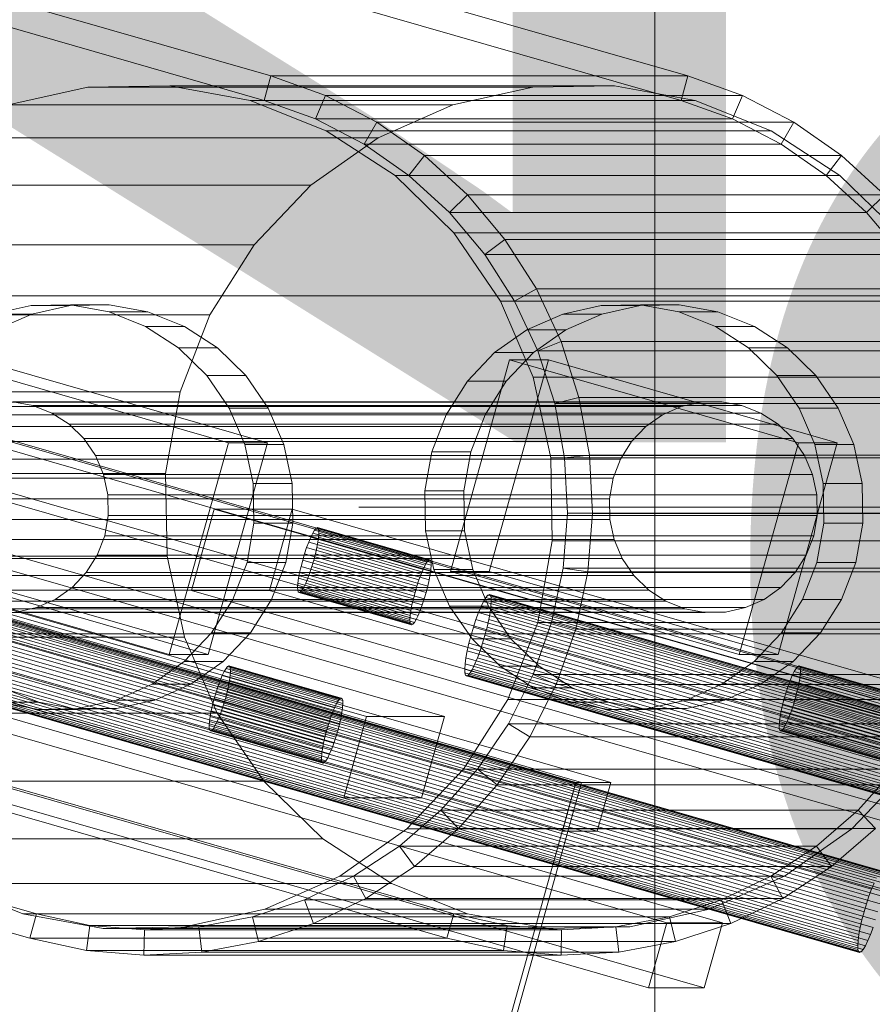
# Model space of a CAD drawing. Header units: millimetres. Extents: x -2233 to 61924, y -68080 to 6847.
# Tile 796 of 1022: x 27660 to 27761, y 141 to 258. Entities that reach past the tile are written whole.
import ezdxf

# ---------------------------------------------------------------- set-up
doc = ezdxf.new("R2010")
doc.units = ezdxf.units.MM
for name, color, linetype, lineweight in [('COTAS_P', 1, 'Continuous', 0), ('lateral_bajante_movil', 7, 'Continuous', 0), ('lateral_C09', 7, 'Continuous', 0), ('lateral_C10', 7, 'Continuous', 0)]:
    doc.layers.add(name, color=color, linetype=linetype, lineweight=lineweight)
doc.dimstyles.new('R19_100', dxfattribs={"dimtxt": 250, "dimasz": 150, "dimexe": 150, "dimexo": 80, "dimgap": 100, "dimtad": 1, "dimtih": 1, "dimtoh": 1, "dimdsep": 46, "dimcen": 0.09, "dimadec": 0, "dimazin": 0, "dimtfac": 1, "dimtdec": 4, "dimtofl": 0, "dimtmove": 0, "dimatfit": 3, "dimfxl": 1, "dimtolj": 1, "dimtzin": 0, "dimarcsym": 0})

# ---------------------------------------------------------------- blocks, each defined once
blk = doc.blocks.new('DIM_R27_17')
at = {"layer": 'COTAS_P'}
for p, q in [((27500, 400), (27900, 400)), ((27900, 400), (27855, 250)), ((27900, 0), (27900, 400)), ((27900, 400), (27945, 250)), ((27900, 0), (27855, 150)), ((27900, 0), (27945, 150)), ((27500, 0), (27900, 0))]:
    blk.add_line(p, q, dxfattribs=at)
blk.add_text('400 P', height=250, rotation=90, dxfattribs=at).set_placement((27800, 200))
blk = doc.blocks.new('DIM_R27_18')
at = {"layer": 'COTAS_P'}
for p, q in [((27500, 600), (27900, 600)), ((27900, 600), (27855, 450)), ((27900, 0), (27900, 600)), ((27900, 600), (27945, 450)), ((27900, 0), (27855, 150)), ((27900, 0), (27945, 150)), ((27500, 0), (27900, 0))]:
    blk.add_line(p, q, dxfattribs=at)
blk.add_text('600 P', height=250, rotation=90, dxfattribs=at).set_placement((27800, 300))
blk = doc.blocks.new('DIM_R27_19')
at = {"layer": 'COTAS_P'}
for p, q in [((27700, 200), (28100, 200)), ((28100, 200), (28055, 50)), ((28100, 0), (28100, 200)), ((28100, 200), (28145, 50)), ((28100, 0), (28055, 150)), ((28100, 0), (28145, 150)), ((27700, 0), (28100, 0))]:
    blk.add_line(p, q, dxfattribs=at)
blk.add_text('200 P', height=250, rotation=90, dxfattribs=at).set_placement((28000, 100))

msp = doc.modelspace()

# ---------------------------------------------------------------- linework, layer by layer
at = {"layer": 'lateral_bajante_movil'}
for p, q in [((26950.067, 225), (28253.576, 225)), ((26950.067, 185), (28253.576, 185))]:
    msp.add_line(p, q, dxfattribs=at)
at = {"layer": 'lateral_C09'}
for p, q in [((27735, 12), (27735, 446.125)), ((27735, 441.914), (27735, 12)), ((27735, 12), (27735, 335.107)), ((27735, 330.896), (27735, 12))]:
    msp.add_line(p, q, dxfattribs=at)
at = {"layer": 'lateral_C10'}
for p, q in [((27689.597, 250.991), (18989.597, 2750.991)), ((19038.916, 2750.991), (27738.916, 250.991)), ((18988.79, 2748.105), (27688.79, 248.105)), ((27738.109, 248.105), (19038.109, 2748.105)), ((27725.675, 167.441), (18892.814, 2705.62)), ((18893.471, 2705.62), (27726.332, 167.441)), ((18896.924, 2705.62), (27729.785, 167.441)), ((27795.544, 167.441), (18962.683, 2705.62)), ((27798.997, 167.441), (18966.136, 2705.62)), ((18966.793, 2705.62), (27799.654, 167.441)), ((18891.2, 2699.847), (27724.061, 161.669)), ((27728.171, 161.669), (18895.31, 2699.847)), ((18961.069, 2699.847), (27793.93, 161.669)), ((27798.04, 161.669), (18965.179, 2699.847)), ((27661.891, 151.895), (18961.891, 2651.895)), ((19011.21, 2651.895), (27711.21, 151.895)), ((18961.084, 2649.009), (27661.084, 149.009)), ((27710.403, 149.009), (19010.403, 2649.009)), ((27689.597, 250.991), (27688.79, 248.105)), ((27738.916, 250.991), (27689.597, 250.991)), ((27696.04, 248.668), (27689.597, 250.991)), ((27738.109, 248.105), (27738.916, 250.991)), ((27738.916, 250.991), (27745.36, 248.668)), ((27667.964, 249.661), (27658.517, 247.573)), ((27677.63, 249.841), (27667.964, 249.661)), ((27667.964, 249.661), (27720.571, 249.661)), ((27687.146, 248.105), (27677.63, 249.841)), ((27677.63, 249.841), (27730.238, 249.841)), ((27711.125, 247.573), (27720.571, 249.661)), ((27720.571, 249.661), (27730.238, 249.841)), ((27730.238, 249.841), (27739.753, 248.105)), ((27696.144, 244.52), (27687.146, 248.105)), ((27687.146, 248.105), (27739.753, 248.105)), ((27688.79, 248.105), (27738.109, 248.105)), ((27688.79, 248.105), (27694.868, 245.914)), ((27694.868, 245.914), (27696.04, 248.668)), ((27696.04, 248.668), (27745.36, 248.668)), ((27702.129, 245.513), (27696.04, 248.668)), ((27744.188, 245.914), (27738.109, 248.105)), ((27739.753, 248.105), (27748.752, 244.52)), ((27745.36, 248.668), (27744.188, 245.914)), ((27745.36, 248.668), (27751.449, 245.513)), ((27658.517, 247.573), (27711.125, 247.573)), ((27702.262, 243.657), (27711.125, 247.573)), ((27744.188, 245.914), (27694.868, 245.914)), ((27694.868, 245.914), (27700.613, 242.937)), ((27749.932, 242.937), (27744.188, 245.914)), ((27700.613, 242.937), (27702.129, 245.513)), ((27702.129, 245.513), (27751.449, 245.513)), ((27707.76, 241.579), (27702.129, 245.513)), ((27751.449, 245.513), (27749.932, 242.937)), ((27751.449, 245.513), (27757.079, 241.579)), ((27649.654, 243.657), (27702.262, 243.657)), ((27694.323, 238.063), (27702.262, 243.657)), ((27704.28, 239.225), (27696.144, 244.52)), ((27696.144, 244.52), (27748.752, 244.52)), ((27748.752, 244.52), (27756.888, 239.225)), ((27749.932, 242.937), (27700.613, 242.937)), ((27700.613, 242.937), (27705.924, 239.225)), ((27755.244, 239.225), (27749.932, 242.937)), ((27705.924, 239.225), (27707.76, 241.579)), ((27707.76, 241.579), (27757.079, 241.579)), ((27712.835, 236.933), (27707.76, 241.579)), ((27757.079, 241.579), (27755.244, 239.225)), ((27757.079, 241.579), (27762.155, 236.933)), ((27711.241, 232.422), (27704.28, 239.225)), ((27704.28, 239.225), (27756.888, 239.225)), ((27755.244, 239.225), (27705.924, 239.225)), ((27705.924, 239.225), (27710.713, 234.842)), ((27760.033, 234.842), (27755.244, 239.225)), ((27756.888, 239.225), (27763.849, 232.422)), ((27641.715, 238.063), (27694.323, 238.063)), ((27687.612, 231.006), (27694.323, 238.063)), ((27710.713, 234.842), (27712.835, 236.933)), ((27712.835, 236.933), (27762.155, 236.933)), ((27717.27, 231.655), (27712.835, 236.933)), ((27762.155, 236.933), (27760.033, 234.842)), ((27760.033, 234.842), (27710.713, 234.842)), ((27710.713, 234.842), (27714.896, 229.864)), ((27764.216, 229.864), (27760.033, 234.842)), ((27716.759, 224.374), (27711.241, 232.422)), ((27711.241, 232.422), (27763.849, 232.422)), ((27635.005, 231.006), (27687.612, 231.006)), ((27682.389, 222.758), (27687.612, 231.006)), ((27714.896, 229.864), (27717.27, 231.655)), ((27717.27, 231.655), (27766.59, 231.655)), ((27720.987, 225.836), (27717.27, 231.655)), ((27764.216, 229.864), (27714.896, 229.864)), ((27714.896, 229.864), (27718.403, 224.374)), ((27718.403, 224.374), (27720.987, 225.836)), ((27720.987, 225.836), (27770.306, 225.836)), ((27723.923, 219.575), (27720.987, 225.836)), ((27661.245, 223.837), (27656.711, 222.835)), ((27665.885, 223.924), (27661.245, 223.837)), ((27661.245, 223.837), (27665.848, 223.837)), ((27661.314, 222.835), (27665.848, 223.837)), ((27665.848, 223.837), (27670.488, 223.924)), ((27670.452, 223.09), (27665.885, 223.924)), ((27665.885, 223.924), (27670.488, 223.924)), ((27670.488, 223.924), (27675.056, 223.09)), ((27720.622, 215.388), (27716.759, 224.374)), ((27716.759, 224.374), (27769.367, 224.374)), ((27767.723, 224.374), (27718.403, 224.374)), ((27718.403, 224.374), (27721.173, 218.467)), ((27728.649, 223.837), (27724.114, 222.835)), ((27733.289, 223.924), (27728.649, 223.837)), ((27728.649, 223.837), (27733.252, 223.837)), ((27728.717, 222.835), (27733.252, 223.837)), ((27733.252, 223.837), (27737.892, 223.924)), ((27737.856, 223.09), (27733.289, 223.924)), ((27733.289, 223.924), (27737.892, 223.924)), ((27737.892, 223.924), (27742.459, 223.09)), ((27629.781, 222.758), (27682.389, 222.758)), ((27656.711, 222.835), (27661.314, 222.835)), ((27657.06, 220.955), (27661.314, 222.835)), ((27674.772, 221.37), (27670.452, 223.09)), ((27670.452, 223.09), (27675.056, 223.09)), ((27675.056, 223.09), (27679.375, 221.37)), ((27678.853, 213.635), (27682.389, 222.758)), ((27724.114, 222.835), (27719.86, 220.955)), ((27724.114, 222.835), (27728.717, 222.835)), ((27724.463, 220.955), (27728.717, 222.835)), ((27742.175, 221.37), (27737.856, 223.09)), ((27737.856, 223.09), (27742.459, 223.09)), ((27742.459, 223.09), (27746.779, 221.37)), ((27678.677, 218.828), (27674.772, 221.37)), ((27674.772, 221.37), (27679.375, 221.37)), ((27679.375, 221.37), (27683.28, 218.828)), ((27746.081, 218.828), (27742.175, 221.37)), ((27742.175, 221.37), (27746.779, 221.37)), ((27746.779, 221.37), (27750.684, 218.828)), ((27719.86, 220.955), (27716.049, 218.27)), ((27719.86, 220.955), (27724.463, 220.955)), ((27720.652, 218.27), (27724.463, 220.955)), ((27721.173, 218.467), (27723.923, 219.575)), ((27723.923, 219.575), (27773.242, 219.575)), ((27726.027, 212.979), (27723.923, 219.575)), ((27682.018, 215.563), (27678.677, 218.828)), ((27678.677, 218.828), (27683.28, 218.828)), ((27683.28, 218.828), (27686.621, 215.563)), ((27716.049, 218.27), (27712.828, 214.883)), ((27716.049, 218.27), (27720.652, 218.27)), ((27717.431, 214.883), (27720.652, 218.27)), ((27770.492, 218.467), (27721.173, 218.467)), ((27721.173, 218.467), (27723.158, 212.244)), ((27749.422, 215.563), (27746.081, 218.828)), ((27746.081, 218.828), (27750.684, 218.828)), ((27750.684, 218.828), (27754.025, 215.563)), ((27684.576, 207.599), (27650.411, 217.416)), ((27655.015, 217.416), (27689.179, 207.599)), ((27710.821, 192.401), (27717.815, 217.416)), ((27715.424, 192.401), (27722.418, 217.416)), ((27751.979, 207.599), (27717.815, 217.416)), ((27717.815, 217.416), (27722.418, 217.416)), ((27722.418, 217.416), (27756.582, 207.599)), ((27684.667, 211.699), (27682.018, 215.563)), ((27682.018, 215.563), (27686.621, 215.563)), ((27686.621, 215.563), (27689.27, 211.699)), ((27752.07, 211.699), (27749.422, 215.563)), ((27749.422, 215.563), (27754.025, 215.563)), ((27754.025, 215.563), (27756.674, 211.699)), ((27712.828, 214.883), (27710.321, 210.924)), ((27712.828, 214.883), (27717.431, 214.883)), ((27714.924, 210.924), (27717.431, 214.883)), ((27722.682, 205.812), (27720.622, 215.388)), ((27720.622, 215.388), (27773.23, 215.388)), ((27678.853, 213.635), (27626.246, 213.635)), ((27677.141, 203.988), (27678.853, 213.635)), ((27656.645, 212.415), (27740.489, 212.415)), ((27661.441, 212.026), (27659.062, 212.46)), ((27659.062, 212.46), (27742.905, 212.46)), ((27663.69, 211.13), (27661.441, 212.026)), ((27661.441, 212.026), (27745.284, 212.026)), ((27723.158, 212.244), (27726.027, 212.979)), ((27772.478, 212.244), (27723.158, 212.244)), ((27723.158, 212.244), (27724.326, 205.812)), ((27726.027, 212.979), (27775.347, 212.979)), ((27727.265, 206.16), (27726.027, 212.979)), ((27738.127, 211.893), (27740.489, 212.415)), ((27740.489, 212.415), (27742.905, 212.46)), ((27742.905, 212.46), (27745.284, 212.026)), ((27745.284, 212.026), (27747.534, 211.13)), ((27652.068, 210.914), (27735.911, 210.914)), ((27654.283, 211.893), (27738.127, 211.893)), ((27665.724, 209.806), (27663.69, 211.13)), ((27663.69, 211.13), (27747.534, 211.13)), ((27686.521, 207.386), (27684.667, 211.699)), ((27684.667, 211.699), (27689.27, 211.699)), ((27689.27, 211.699), (27691.124, 207.386)), ((27710.321, 210.924), (27708.624, 206.545)), ((27710.321, 210.924), (27714.924, 210.924)), ((27713.227, 206.545), (27714.924, 210.924)), ((27733.926, 209.516), (27735.911, 210.914)), ((27735.911, 210.914), (27738.127, 211.893)), ((27747.534, 211.13), (27749.568, 209.806)), ((27753.925, 207.386), (27752.07, 211.699)), ((27752.07, 211.699), (27756.674, 211.699)), ((27756.674, 211.699), (27758.528, 207.386)), ((27667.465, 208.106), (27665.724, 209.806)), ((27665.724, 209.806), (27749.568, 209.806)), ((27749.568, 209.806), (27751.308, 208.106)), ((27650.083, 209.516), (27733.926, 209.516)), ((27732.249, 207.752), (27733.926, 209.516)), ((27648.405, 207.752), (27732.249, 207.752)), ((27668.844, 206.093), (27667.465, 208.106)), ((27667.465, 208.106), (27751.308, 208.106)), ((27684.576, 207.599), (27677.582, 182.584)), ((27682.185, 182.584), (27689.179, 207.599)), ((27689.179, 207.599), (27684.576, 207.599)), ((27687.51, 202.79), (27686.521, 207.386)), ((27686.521, 207.386), (27691.124, 207.386)), ((27691.124, 207.386), (27692.113, 202.79)), ((27730.943, 205.689), (27732.249, 207.752)), ((27751.979, 207.599), (27744.985, 182.584)), ((27749.589, 182.584), (27756.582, 207.599)), ((27751.308, 208.106), (27752.687, 206.093)), ((27756.582, 207.599), (27751.979, 207.599)), ((27754.913, 202.79), (27753.925, 207.386)), ((27753.925, 207.386), (27758.528, 207.386)), ((27758.528, 207.386), (27759.516, 202.79)), ((27708.624, 206.545), (27707.802, 201.914)), ((27713.227, 206.545), (27708.624, 206.545)), ((27712.405, 201.914), (27713.227, 206.545)), ((27724.326, 205.812), (27727.265, 206.16)), ((27727.265, 206.16), (27776.584, 206.16)), ((27727.614, 199.237), (27727.265, 206.16)), ((27647.1, 205.689), (27730.943, 205.689)), ((27669.81, 203.847), (27668.844, 206.093)), ((27668.844, 206.093), (27752.687, 206.093)), ((27722.859, 196.012), (27722.682, 205.812)), ((27722.682, 205.812), (27775.289, 205.812)), ((27773.645, 205.812), (27724.326, 205.812)), ((27724.326, 205.812), (27724.655, 199.28)), ((27730.059, 203.409), (27730.943, 205.689)), ((27752.687, 206.093), (27753.653, 203.847)), ((27624.534, 203.988), (27677.141, 203.988)), ((27670.325, 201.453), (27669.81, 203.847)), ((27669.81, 203.847), (27753.653, 203.847)), ((27677.318, 194.188), (27677.141, 203.988)), ((27753.653, 203.847), (27754.168, 201.453)), ((27730.059, 203.409), (27646.216, 203.409)), ((27687.595, 198.086), (27687.51, 202.79)), ((27687.51, 202.79), (27692.113, 202.79)), ((27692.113, 202.79), (27692.198, 198.086)), ((27729.631, 200.997), (27730.059, 203.409)), ((27754.998, 198.086), (27754.913, 202.79)), ((27754.913, 202.79), (27759.516, 202.79)), ((27759.516, 202.79), (27759.601, 198.086)), ((27707.802, 201.914), (27707.887, 197.21)), ((27707.802, 201.914), (27712.405, 201.914)), ((27712.49, 197.21), (27712.405, 201.914)), ((27645.788, 200.997), (27729.631, 200.997)), ((27670.369, 199.003), (27670.325, 201.453)), ((27670.325, 201.453), (27754.168, 201.453)), ((27729.675, 198.547), (27729.631, 200.997)), ((27754.168, 201.453), (27754.212, 199.003)), ((27700.903, 175.221), (27615.493, 199.764)), ((27624.699, 199.764), (27710.11, 175.221)), ((27680.206, 190.143), (27682.896, 199.764)), ((27768.307, 175.221), (27682.896, 199.764)), ((27682.896, 199.764), (27692.103, 199.764)), ((27689.413, 190.143), (27692.103, 199.764)), ((27692.103, 199.764), (27777.513, 175.221)), ((27724.655, 199.28), (27724.14, 192.76)), ((27724.655, 199.28), (27727.614, 199.237)), ((27773.974, 199.28), (27724.655, 199.28)), ((27727.068, 192.326), (27727.614, 199.237)), ((27727.614, 199.237), (27776.933, 199.237)), ((27645.832, 198.547), (27729.675, 198.547)), ((27669.941, 196.591), (27670.369, 199.003)), ((27670.369, 199.003), (27754.212, 199.003)), ((27686.773, 193.455), (27687.595, 198.086)), ((27687.595, 198.086), (27692.198, 198.086)), ((27692.198, 198.086), (27691.376, 193.455)), ((27730.19, 196.153), (27729.675, 198.547)), ((27754.212, 199.003), (27753.784, 196.591)), ((27754.176, 193.455), (27754.998, 198.086)), ((27754.998, 198.086), (27759.601, 198.086)), ((27759.601, 198.086), (27758.78, 193.455)), ((27736.413, 150.844), (27575.082, 197.203)), ((27581.658, 197.203), (27742.989, 150.844)), ((27803.817, 150.844), (27642.485, 197.203)), ((27649.061, 197.203), (27810.393, 150.844)), ((27694.545, 196.934), (27694.311, 196.456)), ((27694.758, 197.29), (27694.545, 196.934)), ((27707.831, 193.116), (27694.545, 196.934)), ((27694.943, 197.509), (27694.758, 197.29)), ((27708.044, 193.472), (27694.758, 197.29)), ((27695.092, 197.583), (27694.943, 197.509)), ((27708.229, 193.691), (27694.943, 197.509)), ((27695.199, 197.509), (27695.092, 197.583)), ((27708.378, 193.765), (27695.092, 197.583)), ((27695.261, 197.29), (27695.199, 197.509)), ((27708.485, 193.691), (27695.199, 197.509)), ((27695.241, 196.456), (27695.276, 196.934)), ((27695.276, 196.934), (27695.261, 197.29)), ((27708.547, 193.472), (27695.261, 197.29)), ((27708.562, 193.116), (27695.276, 196.934)), ((27707.887, 197.21), (27708.876, 192.614)), ((27707.887, 197.21), (27712.49, 197.21)), ((27713.479, 192.614), (27712.49, 197.21)), ((27646.347, 196.153), (27730.19, 196.153)), ((27669.057, 194.311), (27669.941, 196.591)), ((27669.941, 196.591), (27753.784, 196.591)), ((27694.067, 195.872), (27693.82, 195.207)), ((27694.311, 196.456), (27694.067, 195.872)), ((27707.353, 192.055), (27694.067, 195.872)), ((27707.598, 192.638), (27694.311, 196.456)), ((27695.035, 195.207), (27695.16, 195.872)), ((27695.16, 195.872), (27695.241, 196.456)), ((27708.446, 192.055), (27695.16, 195.872)), ((27708.528, 192.638), (27695.241, 196.456)), ((27721.147, 186.365), (27722.859, 196.012)), ((27722.859, 196.012), (27775.466, 196.012)), ((27731.156, 193.907), (27730.19, 196.153)), ((27753.784, 196.591), (27752.9, 194.311)), ((27693.581, 194.485), (27693.358, 193.734)), ((27693.82, 195.207), (27693.581, 194.485)), ((27706.867, 190.667), (27693.581, 194.485)), ((27707.106, 191.389), (27693.82, 195.207)), ((27694.673, 193.734), (27694.87, 194.485)), ((27694.87, 194.485), (27695.035, 195.207)), ((27708.157, 190.667), (27694.87, 194.485)), ((27708.321, 191.389), (27695.035, 195.207)), ((27624.711, 194.188), (27677.318, 194.188)), ((27647.313, 193.907), (27731.156, 193.907)), ((27667.751, 192.248), (27669.057, 194.311)), ((27669.057, 194.311), (27752.9, 194.311)), ((27679.378, 184.612), (27677.318, 194.188)), ((27685.076, 189.076), (27686.773, 193.455)), ((27686.773, 193.455), (27691.376, 193.455)), ((27691.376, 193.455), (27689.679, 189.076)), ((27693.358, 193.734), (27693.161, 192.984)), ((27706.644, 189.917), (27693.358, 193.734)), ((27694.451, 192.984), (27694.673, 193.734)), ((27694.673, 193.734), (27707.959, 189.917)), ((27707.831, 193.116), (27708.044, 193.472)), ((27708.044, 193.472), (27708.229, 193.691)), ((27708.229, 193.691), (27708.378, 193.765)), ((27708.378, 193.765), (27708.485, 193.691)), ((27708.485, 193.691), (27708.547, 193.472)), ((27708.547, 193.472), (27708.562, 193.116)), ((27732.535, 191.894), (27731.156, 193.907)), ((27752.9, 194.311), (27751.595, 192.248)), ((27752.479, 189.076), (27754.176, 193.455)), ((27754.176, 193.455), (27758.78, 193.455)), ((27758.78, 193.455), (27757.082, 189.076)), ((27643.418, 192.401), (27677.582, 182.584)), ((27682.185, 182.584), (27648.021, 192.401)), ((27666.074, 190.484), (27667.751, 192.248)), ((27667.751, 192.248), (27751.595, 192.248)), ((27692.996, 192.262), (27692.871, 191.596)), ((27693.161, 192.984), (27692.996, 192.262)), ((27706.282, 188.444), (27692.996, 192.262)), ((27706.447, 189.166), (27693.161, 192.984)), ((27693.965, 191.596), (27694.211, 192.262)), ((27694.211, 192.262), (27694.451, 192.984)), ((27707.498, 188.444), (27694.211, 192.262)), ((27707.737, 189.166), (27694.451, 192.984)), ((27707.353, 192.055), (27707.598, 192.638)), ((27707.598, 192.638), (27707.831, 193.116)), ((27708.528, 192.638), (27708.446, 192.055)), ((27708.562, 193.116), (27708.528, 192.638)), ((27708.876, 192.614), (27710.73, 188.301)), ((27708.876, 192.614), (27713.479, 192.614)), ((27715.424, 192.401), (27710.821, 192.401)), ((27710.821, 192.401), (27744.985, 182.584)), ((27715.333, 188.301), (27713.479, 192.614)), ((27749.589, 182.584), (27715.424, 192.401)), ((27724.14, 192.76), (27722.791, 186.365)), ((27724.14, 192.76), (27727.068, 192.326)), ((27773.46, 192.76), (27724.14, 192.76)), ((27725.638, 185.547), (27727.068, 192.326)), ((27727.068, 192.326), (27776.388, 192.326)), ((27751.595, 192.248), (27749.917, 190.484)), ((27648.692, 191.894), (27732.535, 191.894)), ((27692.79, 191.013), (27692.756, 190.535)), ((27692.871, 191.596), (27692.79, 191.013)), ((27706.076, 187.195), (27692.79, 191.013)), ((27706.157, 187.778), (27692.871, 191.596)), ((27693.486, 190.535), (27693.72, 191.013)), ((27693.72, 191.013), (27693.965, 191.596)), ((27707.006, 187.195), (27693.72, 191.013)), ((27707.251, 187.778), (27693.965, 191.596)), ((27706.867, 190.667), (27707.106, 191.389)), ((27707.106, 191.389), (27707.353, 192.055)), ((27708.321, 191.389), (27708.157, 190.667)), ((27708.446, 192.055), (27708.321, 191.389)), ((27734.276, 190.194), (27732.535, 191.894)), ((27612.803, 190.143), (27698.214, 165.6)), ((27707.42, 165.6), (27622.009, 190.143)), ((27650.432, 190.194), (27734.276, 190.194)), ((27664.089, 189.086), (27666.074, 190.484)), ((27666.074, 190.484), (27749.917, 190.484)), ((27689.413, 190.143), (27680.206, 190.143)), ((27680.206, 190.143), (27765.617, 165.6)), ((27774.823, 165.6), (27689.413, 190.143)), ((27692.756, 190.535), (27692.77, 190.179)), ((27706.042, 186.717), (27692.756, 190.535)), ((27692.77, 190.179), (27692.832, 189.96)), ((27706.056, 186.361), (27692.77, 190.179)), ((27692.832, 189.96), (27692.94, 189.886)), ((27706.118, 186.142), (27692.832, 189.96)), ((27692.94, 189.886), (27693.089, 189.96)), ((27706.226, 186.068), (27692.94, 189.886)), ((27693.089, 189.96), (27693.273, 190.179)), ((27706.375, 186.142), (27693.089, 189.96)), ((27693.273, 190.179), (27693.486, 190.535)), ((27706.559, 186.361), (27693.273, 190.179)), ((27706.772, 186.717), (27693.486, 190.535)), ((27706.447, 189.166), (27706.644, 189.917)), ((27706.644, 189.917), (27706.867, 190.667)), ((27707.959, 189.917), (27707.737, 189.166)), ((27708.157, 190.667), (27707.959, 189.917)), ((27736.31, 188.87), (27734.276, 190.194)), ((27749.917, 190.484), (27747.932, 189.086)), ((27572.93, 189.506), (27734.261, 143.147)), ((27740.837, 143.147), (27579.506, 189.506)), ((27640.333, 189.506), (27801.665, 143.147)), ((27808.241, 143.147), (27646.909, 189.506)), ((27761.226, 156.124), (27647.345, 188.848)), ((27761.492, 156.568), (27647.611, 189.293)), ((27761.723, 156.842), (27647.842, 189.567)), ((27761.909, 156.935), (27648.028, 189.659)), ((27762.044, 156.842), (27648.163, 189.567)), ((27762.121, 156.568), (27648.24, 189.293)), ((27762.139, 156.124), (27648.258, 188.848)), ((27652.466, 188.87), (27736.31, 188.87)), ((27661.873, 188.107), (27664.089, 189.086)), ((27664.089, 189.086), (27747.932, 189.086)), ((27682.569, 185.117), (27685.076, 189.076)), ((27685.076, 189.076), (27689.679, 189.076)), ((27689.679, 189.076), (27687.172, 185.117)), ((27706.282, 188.444), (27706.447, 189.166)), ((27707.737, 189.166), (27707.498, 188.444)), ((27714.748, 188.848), (27714.457, 188.25)), ((27715.015, 189.293), (27714.748, 188.848)), ((27828.629, 156.124), (27714.748, 188.848)), ((27715.246, 189.567), (27715.015, 189.293)), ((27828.896, 156.568), (27715.015, 189.293)), ((27715.432, 189.659), (27715.246, 189.567)), ((27829.127, 156.842), (27715.246, 189.567)), ((27715.566, 189.567), (27715.432, 189.659)), ((27829.313, 156.935), (27715.432, 189.659)), ((27715.644, 189.293), (27715.566, 189.567)), ((27829.447, 156.842), (27715.566, 189.567)), ((27715.619, 188.25), (27715.662, 188.848)), ((27715.662, 188.848), (27715.644, 189.293)), ((27829.525, 156.568), (27715.644, 189.293)), ((27829.543, 156.124), (27715.662, 188.848)), ((27738.559, 187.974), (27736.31, 188.87)), ((27747.932, 189.086), (27745.717, 188.107)), ((27749.972, 185.117), (27752.479, 189.076)), ((27752.479, 189.076), (27757.082, 189.076)), ((27757.082, 189.076), (27754.575, 185.117)), ((27760.628, 154.797), (27646.747, 187.521)), ((27760.934, 155.526), (27647.053, 188.25)), ((27761.995, 154.797), (27648.114, 187.521)), ((27762.096, 155.526), (27648.216, 188.25)), ((27654.716, 187.974), (27738.559, 187.974)), ((27657.095, 187.54), (27740.938, 187.54)), ((27659.511, 187.585), (27661.873, 188.107)), ((27659.511, 187.585), (27743.355, 187.585)), ((27661.873, 188.107), (27745.717, 188.107)), ((27706.076, 187.195), (27706.157, 187.778)), ((27706.157, 187.778), (27706.282, 188.444)), ((27707.251, 187.778), (27707.006, 187.195)), ((27707.498, 188.444), (27707.251, 187.778)), ((27710.73, 188.301), (27713.379, 184.437)), ((27710.73, 188.301), (27715.333, 188.301)), ((27714.151, 187.521), (27713.842, 186.689)), ((27714.457, 188.25), (27714.151, 187.521)), ((27828.032, 154.797), (27714.151, 187.521)), ((27828.338, 155.526), (27714.457, 188.25)), ((27717.982, 184.437), (27715.333, 188.301)), ((27715.361, 186.689), (27715.518, 187.521)), ((27715.518, 187.521), (27715.619, 188.25)), ((27829.398, 154.797), (27715.518, 187.521)), ((27829.5, 155.526), (27715.619, 188.25)), ((27740.938, 187.54), (27738.559, 187.974)), ((27743.355, 187.585), (27740.938, 187.54)), ((27745.717, 188.107), (27743.355, 187.585)), ((27760.319, 153.965), (27646.439, 186.689)), ((27761.838, 153.965), (27647.957, 186.689)), ((27706.042, 186.717), (27706.076, 187.195)), ((27706.056, 186.361), (27706.042, 186.717)), ((27706.118, 186.142), (27706.056, 186.361)), ((27706.559, 186.361), (27706.375, 186.142)), ((27706.772, 186.717), (27706.559, 186.361)), ((27707.006, 187.195), (27706.772, 186.717)), ((27713.842, 186.689), (27713.543, 185.787)), ((27827.723, 153.965), (27713.842, 186.689)), ((27715.155, 185.787), (27715.361, 186.689)), ((27829.242, 153.965), (27715.361, 186.689)), ((27717.611, 177.242), (27721.147, 186.365)), ((27722.791, 186.365), (27720.629, 180.203)), ((27721.147, 186.365), (27773.754, 186.365)), ((27722.791, 186.365), (27725.638, 185.547)), ((27772.11, 186.365), (27722.791, 186.365)), ((27760.02, 153.063), (27646.139, 185.787)), ((27761.633, 153.063), (27647.752, 185.787)), ((27706.226, 186.068), (27706.118, 186.142)), ((27706.375, 186.142), (27706.226, 186.068)), ((27713.543, 185.787), (27713.265, 184.849)), ((27827.424, 153.063), (27713.543, 185.787)), ((27714.909, 184.849), (27715.155, 185.787)), ((27829.036, 153.063), (27715.155, 185.787)), ((27723.346, 179.015), (27725.638, 185.547)), ((27725.638, 185.547), (27774.957, 185.547)), ((27626.77, 184.612), (27679.378, 184.612)), ((27759.742, 152.124), (27645.861, 184.849)), ((27647.505, 184.849), (27761.386, 152.124)), ((27679.348, 181.73), (27682.569, 185.117)), ((27683.241, 175.626), (27679.378, 184.612)), ((27682.569, 185.117), (27687.172, 185.117)), ((27687.172, 185.117), (27683.951, 181.73)), ((27713.265, 184.849), (27713.018, 183.91)), ((27827.146, 152.124), (27713.265, 184.849)), ((27713.379, 184.437), (27716.72, 181.172)), ((27713.379, 184.437), (27717.982, 184.437)), ((27714.631, 183.91), (27714.909, 184.849)), ((27714.909, 184.849), (27828.79, 152.124)), ((27721.323, 181.172), (27717.982, 184.437)), ((27746.751, 181.73), (27749.972, 185.117)), ((27749.972, 185.117), (27754.575, 185.117)), ((27754.575, 185.117), (27751.354, 181.73)), ((27759.29, 150.283), (27645.409, 183.008)), ((27759.496, 151.186), (27645.615, 183.91)), ((27760.809, 150.283), (27646.928, 183.008)), ((27761.108, 151.186), (27647.227, 183.91)), ((27712.813, 183.008), (27712.656, 182.176)), ((27713.018, 183.91), (27712.813, 183.008)), ((27826.694, 150.283), (27712.813, 183.008)), ((27826.899, 151.186), (27713.018, 183.91)), ((27714.023, 182.176), (27714.332, 183.008)), ((27714.332, 183.008), (27714.631, 183.91)), ((27828.212, 150.283), (27714.332, 183.008)), ((27828.512, 151.186), (27714.631, 183.91)), ((27759.133, 149.452), (27645.253, 182.176)), ((27760.5, 149.452), (27646.619, 182.176)), ((27675.537, 179.045), (27679.348, 181.73)), ((27677.582, 182.584), (27682.185, 182.584)), ((27679.348, 181.73), (27683.951, 181.73)), ((27683.951, 181.73), (27680.14, 179.045)), ((27712.656, 182.176), (27712.555, 181.447)), ((27826.537, 149.452), (27712.656, 182.176)), ((27713.717, 181.447), (27714.023, 182.176)), ((27827.904, 149.452), (27714.023, 182.176)), ((27742.94, 179.045), (27746.751, 181.73)), ((27744.985, 182.584), (27749.589, 182.584)), ((27746.751, 181.73), (27751.354, 181.73)), ((27751.354, 181.73), (27747.544, 179.045)), ((27758.989, 148.124), (27645.108, 180.849)), ((27759.032, 148.723), (27645.151, 181.447)), ((27759.903, 148.124), (27646.022, 180.849)), ((27760.194, 148.723), (27646.313, 181.447)), ((27684.082, 180.572), (27683.848, 180.093)), ((27684.295, 180.928), (27684.082, 180.572)), ((27697.368, 176.754), (27684.082, 180.572)), ((27684.48, 181.147), (27684.295, 180.928)), ((27697.581, 177.11), (27684.295, 180.928)), ((27684.628, 181.221), (27684.48, 181.147)), ((27697.766, 177.329), (27684.48, 181.147)), ((27684.736, 181.147), (27684.628, 181.221)), ((27697.915, 177.403), (27684.628, 181.221)), ((27684.798, 180.928), (27684.736, 181.147)), ((27698.022, 177.329), (27684.736, 181.147)), ((27684.778, 180.093), (27684.812, 180.572)), ((27684.812, 180.572), (27684.798, 180.928)), ((27698.084, 177.11), (27684.798, 180.928)), ((27698.099, 176.754), (27684.812, 180.572)), ((27712.555, 181.447), (27712.512, 180.849)), ((27712.512, 180.849), (27712.53, 180.404)), ((27826.393, 148.124), (27712.512, 180.849)), ((27826.435, 148.723), (27712.555, 181.447)), ((27713.159, 180.404), (27713.425, 180.849)), ((27713.425, 180.849), (27713.717, 181.447)), ((27827.306, 148.124), (27713.425, 180.849)), ((27827.598, 148.723), (27713.717, 181.447)), ((27716.72, 181.172), (27720.625, 178.63)), ((27716.72, 181.172), (27721.323, 181.172)), ((27725.228, 178.63), (27721.323, 181.172)), ((27751.485, 180.572), (27751.252, 180.093)), ((27751.699, 180.928), (27751.485, 180.572)), ((27764.771, 176.754), (27751.485, 180.572)), ((27751.883, 181.147), (27751.699, 180.928)), ((27764.985, 177.11), (27751.699, 180.928)), ((27752.032, 181.221), (27751.883, 181.147)), ((27765.169, 177.329), (27751.883, 181.147)), ((27752.14, 181.147), (27752.032, 181.221)), ((27765.318, 177.403), (27752.032, 181.221)), ((27752.202, 180.928), (27752.14, 181.147)), ((27765.426, 177.329), (27752.14, 181.147)), ((27752.182, 180.093), (27752.216, 180.572)), ((27752.216, 180.572), (27752.202, 180.928)), ((27765.488, 177.11), (27752.202, 180.928)), ((27765.502, 176.754), (27752.216, 180.572)), ((27759.007, 147.68), (27645.126, 180.404)), ((27759.085, 147.406), (27645.204, 180.131)), ((27759.219, 147.314), (27645.338, 180.038)), ((27759.405, 147.406), (27645.524, 180.131)), ((27759.636, 147.68), (27645.755, 180.404)), ((27683.604, 179.51), (27683.357, 178.845)), ((27683.848, 180.093), (27683.604, 179.51)), ((27696.89, 175.692), (27683.604, 179.51)), ((27697.134, 176.276), (27683.848, 180.093)), ((27684.572, 178.845), (27684.697, 179.51)), ((27684.697, 179.51), (27684.778, 180.093)), ((27697.983, 175.692), (27684.697, 179.51)), ((27698.064, 176.276), (27684.778, 180.093)), ((27712.53, 180.404), (27712.607, 180.131)), ((27826.411, 147.68), (27712.53, 180.404)), ((27712.607, 180.131), (27712.742, 180.038)), ((27826.488, 147.406), (27712.607, 180.131)), ((27712.742, 180.038), (27712.928, 180.131)), ((27826.623, 147.314), (27712.742, 180.038)), ((27712.928, 180.131), (27713.159, 180.404)), ((27826.809, 147.406), (27712.928, 180.131)), ((27827.04, 147.68), (27713.159, 180.404)), ((27720.629, 180.203), (27717.693, 174.379)), ((27720.629, 180.203), (27723.346, 179.015)), ((27769.949, 180.203), (27720.629, 180.203)), ((27751.007, 179.51), (27750.76, 178.845)), ((27751.252, 180.093), (27751.007, 179.51)), ((27764.293, 175.692), (27751.007, 179.51)), ((27764.538, 176.276), (27751.252, 180.093)), ((27751.975, 178.845), (27752.101, 179.51)), ((27752.101, 179.51), (27752.182, 180.093)), ((27765.387, 175.692), (27752.101, 179.51)), ((27765.468, 176.276), (27752.182, 180.093)), ((27662.144, 176.91), (27657.825, 178.63)), ((27671.283, 177.165), (27675.537, 179.045)), ((27675.537, 179.045), (27680.14, 179.045)), ((27680.14, 179.045), (27675.886, 177.165)), ((27683.357, 178.845), (27683.117, 178.123)), ((27696.643, 175.027), (27683.357, 178.845)), ((27684.407, 178.123), (27684.572, 178.845)), ((27697.858, 175.027), (27684.572, 178.845)), ((27720.234, 172.842), (27723.346, 179.015)), ((27720.625, 178.63), (27724.944, 176.91)), ((27720.625, 178.63), (27725.228, 178.63)), ((27723.346, 179.015), (27772.666, 179.015)), ((27729.548, 176.91), (27725.228, 178.63)), ((27738.686, 177.165), (27742.94, 179.045)), ((27742.94, 179.045), (27747.544, 179.045)), ((27747.544, 179.045), (27743.289, 177.165)), ((27750.76, 178.845), (27750.521, 178.123)), ((27764.046, 175.027), (27750.76, 178.845)), ((27751.811, 178.123), (27751.975, 178.845)), ((27765.261, 175.027), (27751.975, 178.845)), ((27666.748, 176.163), (27671.283, 177.165)), ((27671.283, 177.165), (27675.886, 177.165)), ((27675.886, 177.165), (27671.351, 176.163)), ((27682.895, 177.372), (27682.698, 176.621)), ((27683.117, 178.123), (27682.895, 177.372)), ((27696.181, 173.554), (27682.895, 177.372)), ((27696.404, 174.305), (27683.117, 178.123)), ((27683.988, 176.621), (27684.21, 177.372)), ((27684.21, 177.372), (27684.407, 178.123)), ((27684.21, 177.372), (27697.496, 173.554)), ((27697.693, 174.305), (27684.407, 178.123)), ((27697.368, 176.754), (27697.581, 177.11)), ((27697.581, 177.11), (27697.766, 177.329)), ((27697.766, 177.329), (27697.915, 177.403)), ((27697.915, 177.403), (27698.022, 177.329)), ((27698.022, 177.329), (27698.084, 177.11)), ((27698.084, 177.11), (27698.099, 176.754)), ((27712.388, 168.994), (27717.611, 177.242)), ((27717.611, 177.242), (27770.219, 177.242)), ((27734.152, 176.163), (27738.686, 177.165)), ((27738.686, 177.165), (27743.289, 177.165)), ((27743.289, 177.165), (27738.755, 176.163)), ((27750.298, 177.372), (27750.101, 176.621)), ((27750.521, 178.123), (27750.298, 177.372)), ((27763.585, 173.554), (27750.298, 177.372)), ((27763.807, 174.305), (27750.521, 178.123)), ((27751.391, 176.621), (27751.614, 177.372)), ((27751.614, 177.372), (27751.811, 178.123)), ((27751.614, 177.372), (27764.9, 173.554)), ((27765.097, 174.305), (27751.811, 178.123)), ((27657.541, 176.91), (27662.108, 176.076)), ((27657.541, 176.91), (27662.144, 176.91)), ((27662.108, 176.076), (27666.748, 176.163)), ((27662.108, 176.076), (27666.711, 176.076)), ((27666.711, 176.076), (27662.144, 176.91)), ((27671.351, 176.163), (27666.711, 176.076)), ((27666.748, 176.163), (27671.351, 176.163)), ((27682.533, 175.899), (27682.408, 175.234)), ((27682.698, 176.621), (27682.533, 175.899)), ((27695.819, 172.082), (27682.533, 175.899)), ((27695.984, 172.804), (27682.698, 176.621)), ((27683.501, 175.234), (27683.748, 175.899)), ((27683.748, 175.899), (27683.988, 176.621)), ((27697.034, 172.082), (27683.748, 175.899)), ((27697.274, 172.804), (27683.988, 176.621)), ((27696.89, 175.692), (27697.134, 176.276)), ((27697.134, 176.276), (27697.368, 176.754)), ((27698.064, 176.276), (27697.983, 175.692)), ((27698.099, 176.754), (27698.064, 176.276)), ((27724.944, 176.91), (27729.512, 176.076)), ((27724.944, 176.91), (27729.548, 176.91)), ((27729.512, 176.076), (27734.152, 176.163)), ((27729.512, 176.076), (27734.115, 176.076)), ((27734.115, 176.076), (27729.548, 176.91)), ((27738.755, 176.163), (27734.115, 176.076)), ((27734.152, 176.163), (27738.755, 176.163)), ((27749.937, 175.899), (27749.812, 175.234)), ((27750.101, 176.621), (27749.937, 175.899)), ((27763.223, 172.082), (27749.937, 175.899)), ((27763.387, 172.804), (27750.101, 176.621)), ((27750.905, 175.234), (27751.152, 175.899)), ((27751.152, 175.899), (27751.391, 176.621)), ((27764.438, 172.082), (27751.152, 175.899)), ((27764.677, 172.804), (27751.391, 176.621)), ((27630.633, 175.626), (27683.241, 175.626)), ((27682.408, 175.234), (27682.327, 174.651)), ((27695.694, 171.416), (27682.408, 175.234)), ((27688.759, 167.578), (27683.241, 175.626)), ((27683.257, 174.651), (27683.501, 175.234)), ((27696.788, 171.416), (27683.501, 175.234)), ((27696.404, 174.305), (27696.643, 175.027)), ((27696.643, 175.027), (27696.89, 175.692)), ((27697.858, 175.027), (27697.693, 174.305)), ((27697.983, 175.692), (27697.858, 175.027)), ((27700.903, 175.221), (27698.214, 165.6)), ((27710.11, 175.221), (27700.903, 175.221)), ((27707.42, 165.6), (27710.11, 175.221)), ((27749.812, 175.234), (27749.73, 174.651)), ((27763.098, 171.416), (27749.812, 175.234)), ((27750.66, 174.651), (27750.905, 175.234)), ((27764.191, 171.416), (27750.905, 175.234)), ((27682.327, 174.651), (27682.293, 174.172)), ((27682.293, 174.172), (27682.307, 173.817)), ((27695.579, 170.354), (27682.293, 174.172)), ((27682.307, 173.817), (27682.369, 173.598)), ((27695.593, 169.999), (27682.307, 173.817)), ((27695.613, 170.833), (27682.327, 174.651)), ((27682.369, 173.598), (27682.477, 173.524)), ((27695.655, 169.78), (27682.369, 173.598)), ((27682.477, 173.524), (27682.625, 173.598)), ((27695.763, 169.706), (27682.477, 173.524)), ((27682.625, 173.598), (27682.81, 173.817)), ((27695.912, 169.78), (27682.625, 173.598)), ((27682.81, 173.817), (27683.023, 174.172)), ((27696.096, 169.999), (27682.81, 173.817)), ((27683.023, 174.172), (27683.257, 174.651)), ((27696.309, 170.354), (27683.023, 174.172)), ((27696.543, 170.833), (27683.257, 174.651)), ((27695.984, 172.804), (27696.181, 173.554)), ((27696.181, 173.554), (27696.404, 174.305)), ((27697.496, 173.554), (27697.274, 172.804)), ((27697.693, 174.305), (27697.496, 173.554)), ((27717.693, 174.379), (27714.032, 168.994)), ((27717.693, 174.379), (27720.234, 172.842)), ((27767.012, 174.379), (27717.693, 174.379)), ((27749.73, 174.651), (27749.696, 174.172)), ((27749.696, 174.172), (27749.71, 173.817)), ((27762.982, 170.354), (27749.696, 174.172)), ((27749.71, 173.817), (27749.773, 173.598)), ((27762.996, 169.999), (27749.71, 173.817)), ((27763.016, 170.833), (27749.73, 174.651)), ((27749.773, 173.598), (27749.88, 173.524)), ((27763.059, 169.78), (27749.773, 173.598)), ((27749.88, 173.524), (27750.029, 173.598)), ((27763.166, 169.706), (27749.88, 173.524)), ((27750.029, 173.598), (27750.214, 173.817)), ((27763.315, 169.78), (27750.029, 173.598)), ((27750.214, 173.817), (27750.427, 174.172)), ((27763.5, 169.999), (27750.214, 173.817)), ((27750.427, 174.172), (27750.66, 174.651)), ((27763.713, 170.354), (27750.427, 174.172)), ((27763.946, 170.833), (27750.66, 174.651)), ((27695.819, 172.082), (27695.984, 172.804)), ((27697.274, 172.804), (27697.034, 172.082)), ((27716.353, 167.133), (27720.234, 172.842)), ((27720.234, 172.842), (27769.554, 172.842)), ((27695.613, 170.833), (27695.694, 171.416)), ((27695.694, 171.416), (27695.819, 172.082)), ((27696.788, 171.416), (27696.543, 170.833)), ((27697.034, 172.082), (27696.788, 171.416)), ((27695.579, 170.354), (27695.613, 170.833)), ((27695.593, 169.999), (27695.579, 170.354)), ((27696.309, 170.354), (27696.096, 169.999)), ((27696.543, 170.833), (27696.309, 170.354)), ((27695.655, 169.78), (27695.593, 169.999)), ((27695.763, 169.706), (27695.655, 169.78)), ((27695.912, 169.78), (27695.763, 169.706)), ((27696.096, 169.999), (27695.912, 169.78)), ((27705.677, 161.937), (27712.388, 168.994)), ((27714.032, 168.994), (27709.709, 164.139)), ((27712.388, 168.994), (27764.995, 168.994)), ((27714.032, 168.994), (27716.353, 167.133)), ((27763.351, 168.994), (27714.032, 168.994)), ((27764.995, 168.994), (27758.285, 161.937)), ((27759.028, 164.139), (27763.351, 168.994)), ((27636.151, 167.578), (27688.759, 167.578)), ((27695.72, 160.775), (27688.759, 167.578)), ((27725.675, 167.441), (27697.162, 65.459)), ((27697.819, 65.459), (27726.332, 167.441)), ((27711.771, 161.987), (27716.353, 167.133)), ((27716.353, 167.133), (27765.673, 167.133)), ((27725.675, 167.441), (27724.061, 161.669)), ((27726.332, 167.441), (27725.675, 167.441)), ((27729.785, 167.441), (27725.675, 167.441)), ((27728.171, 161.669), (27729.785, 167.441)), ((27698.214, 165.6), (27707.42, 165.6)), ((27709.709, 164.139), (27704.797, 159.898)), ((27709.709, 164.139), (27711.771, 161.987)), ((27759.028, 164.139), (27709.709, 164.139)), ((27754.117, 159.898), (27759.028, 164.139)), ((27761.09, 161.987), (27759.028, 164.139)), ((27697.738, 156.343), (27705.677, 161.937)), ((27705.677, 161.937), (27758.285, 161.937)), ((27706.565, 157.492), (27711.771, 161.987)), ((27711.771, 161.987), (27761.09, 161.987)), ((27758.285, 161.937), (27750.346, 156.343)), ((27761.09, 161.987), (27755.885, 157.492)), ((27643.112, 160.775), (27695.72, 160.775)), ((27703.856, 155.48), (27695.72, 160.775)), ((27724.061, 161.669), (27728.171, 161.669)), ((27704.797, 159.898), (27699.382, 156.343)), ((27704.797, 159.898), (27706.565, 157.492)), ((27754.117, 159.898), (27704.797, 159.898)), ((27748.702, 156.343), (27754.117, 159.898)), ((27755.885, 157.492), (27754.117, 159.898)), ((27700.825, 153.724), (27706.565, 157.492)), ((27706.565, 157.492), (27755.885, 157.492)), ((27755.885, 157.492), (27750.145, 153.724)), ((27688.875, 152.427), (27697.738, 156.343)), ((27699.382, 156.343), (27693.556, 153.535)), ((27697.738, 156.343), (27750.346, 156.343)), ((27699.382, 156.343), (27700.825, 153.724)), ((27748.702, 156.343), (27699.382, 156.343)), ((27750.346, 156.343), (27741.483, 152.427)), ((27742.875, 153.535), (27748.702, 156.343)), ((27750.145, 153.724), (27748.702, 156.343)), ((27651.248, 155.48), (27660.247, 151.895)), ((27651.248, 155.48), (27703.856, 155.48)), ((27712.854, 151.895), (27703.856, 155.48)), ((27760.628, 154.797), (27760.934, 155.526)), ((27694.649, 150.747), (27700.825, 153.724)), ((27700.825, 153.724), (27750.145, 153.724)), ((27750.145, 153.724), (27743.968, 150.747)), ((27760.02, 153.063), (27760.319, 153.965)), ((27760.319, 153.965), (27760.628, 154.797)), ((27693.556, 153.535), (27687.418, 151.522)), ((27693.556, 153.535), (27694.649, 150.747)), ((27742.875, 153.535), (27693.556, 153.535)), ((27736.737, 151.522), (27742.875, 153.535)), ((27743.968, 150.747), (27742.875, 153.535)), ((27759.742, 152.124), (27760.02, 153.063)), ((27660.247, 151.895), (27669.762, 150.159)), ((27660.247, 151.895), (27712.854, 151.895)), ((27661.891, 151.895), (27661.084, 149.009)), ((27711.21, 151.895), (27661.891, 151.895)), ((27668.199, 150.527), (27661.891, 151.895)), ((27679.429, 150.339), (27688.875, 152.427)), ((27687.418, 151.522), (27681.073, 150.339)), ((27687.418, 151.522), (27688.142, 148.614)), ((27736.737, 151.522), (27687.418, 151.522)), ((27688.875, 152.427), (27741.483, 152.427)), ((27710.403, 149.009), (27711.21, 151.895)), ((27711.21, 151.895), (27717.519, 150.527)), ((27722.37, 150.159), (27712.854, 151.895)), ((27730.392, 150.339), (27736.737, 151.522)), ((27741.483, 152.427), (27732.036, 150.339)), ((27737.462, 148.614), (27736.737, 151.522)), ((27759.496, 151.186), (27759.742, 152.124)), ((27668.199, 150.527), (27667.771, 147.559)), ((27674.63, 150.005), (27668.199, 150.527)), ((27717.519, 150.527), (27668.199, 150.527)), ((27669.762, 150.159), (27679.429, 150.339)), ((27681.073, 150.339), (27674.63, 150.005)), ((27679.429, 150.339), (27732.036, 150.339)), ((27681.073, 150.339), (27681.417, 147.359)), ((27730.392, 150.339), (27681.073, 150.339)), ((27688.142, 148.614), (27694.649, 150.747)), ((27694.649, 150.747), (27743.968, 150.747)), ((27717.09, 147.559), (27717.519, 150.527)), ((27717.519, 150.527), (27723.95, 150.005)), ((27732.036, 150.339), (27722.37, 150.159)), ((27723.95, 150.005), (27730.392, 150.339)), ((27730.736, 147.359), (27730.392, 150.339)), ((27736.413, 150.844), (27734.261, 143.147)), ((27742.989, 150.844), (27736.413, 150.844)), ((27743.968, 150.747), (27737.462, 148.614)), ((27740.837, 143.147), (27742.989, 150.844)), ((27759.133, 149.452), (27759.29, 150.283)), ((27759.29, 150.283), (27759.496, 151.186)), ((27760.809, 150.283), (27760.5, 149.452)), ((27669.762, 150.159), (27722.37, 150.159)), ((27674.63, 150.005), (27674.587, 147.005)), ((27723.95, 150.005), (27674.63, 150.005)), ((27723.907, 147.005), (27723.95, 150.005)), ((27759.032, 148.723), (27759.133, 149.452)), ((27760.5, 149.452), (27760.194, 148.723)), ((27661.084, 149.009), (27710.403, 149.009)), ((27661.084, 149.009), (27667.771, 147.559)), ((27681.417, 147.359), (27688.142, 148.614)), ((27688.142, 148.614), (27737.462, 148.614)), ((27717.09, 147.559), (27710.403, 149.009)), ((27737.462, 148.614), (27730.736, 147.359)), ((27758.989, 148.124), (27759.032, 148.723)), ((27759.007, 147.68), (27758.989, 148.124)), ((27759.903, 148.124), (27759.636, 147.68)), ((27760.194, 148.723), (27759.903, 148.124)), ((27667.771, 147.559), (27674.587, 147.005)), ((27667.771, 147.559), (27717.09, 147.559)), ((27674.587, 147.005), (27681.417, 147.359)), ((27674.587, 147.005), (27723.907, 147.005)), ((27681.417, 147.359), (27730.736, 147.359)), ((27723.907, 147.005), (27717.09, 147.559)), ((27730.736, 147.359), (27723.907, 147.005)), ((27759.085, 147.406), (27759.007, 147.68)), ((27759.219, 147.314), (27759.085, 147.406)), ((27759.405, 147.406), (27759.219, 147.314)), ((27759.636, 147.68), (27759.405, 147.406)), ((27734.261, 143.147), (27740.837, 143.147))]:
    msp.add_line(p, q, dxfattribs=at)

# ---------------------------------------------------------------- dimensions: what is measured, and where the dimension line sits
at = {"layer": 'COTAS_P'}
for p1, p2, picture, middle in [((27500, 0), (27500, 600), 'DIM_R27_18', (27900, 300)), ((27500, 0), (27500, 400), 'DIM_R27_17', (27900, 200)), ((27700, 0), (27700, 200), 'DIM_R27_19', (28100, 100))]:
    dim = msp.add_aligned_dim(p1=p1, p2=p2, distance=-400, text='<> P', dimstyle='R19_100', dxfattribs=at)
    dim.commit()
    dim.dimension.update_dxf_attribs({"geometry": picture, "text_midpoint": middle})

doc.saveas('drawing.dxf')
